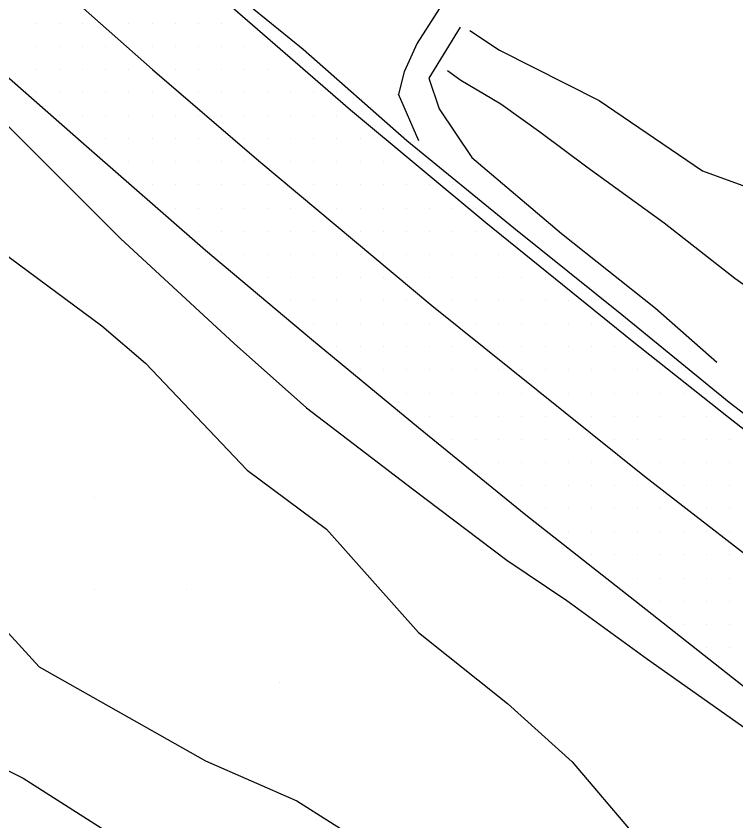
# Model space of a CAD drawing. Extents: x 1762120 to 1766775, y 709485 to 712965.
# Drawn here: x 1764296.6 to 1764374.4, y 711070 to 711157 of the extents above; entities that cross this region are included whole.
import ezdxf

# ---------------------------------------------------------------- set-up
doc = ezdxf.new("R2010")
doc.units = 0
for name, color, linetype in [('Exist DTM QL2 LIDAR Elevation Point', 7, 'Continuous'), ('Exist DTM Scan Elevation Point', 7, 'Continuous'), ('Exist Roads EOP', 7, 'Continuous'), ('Exist Roads EOT', 7, 'Continuous'), ('PH Exist DTM Breakline', 7, 'Continuous')]:
    doc.layers.add(name, color=color, linetype=linetype)

msp = doc.modelspace()

# ---------------------------------------------------------------- linework, layer by layer
at = {"layer": 'Exist DTM QL2 LIDAR Elevation Point'}
for p, q in [((1764305.023, 711104.975), (1764305.023, 711104.975)), ((1764305.023, 711094.974), (1764305.023, 711094.974)), ((1764315.024, 711094.974), (1764315.024, 711094.974)), ((1764325.026, 711084.972), (1764325.026, 711084.972))]:
    msp.add_line(p, q, dxfattribs=at)
at = {"layer": 'Exist DTM Scan Elevation Point'}
for p, q in [((1764298.75, 711156.25), (1764298.75, 711156.25)), ((1764301.25, 711156.25), (1764301.25, 711156.25)), ((1764303.75, 711156.25), (1764303.75, 711156.25)), ((1764308.75, 711156.25), (1764308.75, 711156.25)), ((1764311.25, 711156.25), (1764311.25, 711156.25)), ((1764313.75, 711156.25), (1764313.75, 711156.25)), ((1764316.25, 711156.25), (1764316.25, 711156.25)), ((1764318.75, 711156.25), (1764318.75, 711156.25)), ((1764298.75, 711153.75), (1764298.75, 711153.75)), ((1764301.25, 711153.75), (1764301.25, 711153.75)), ((1764303.75, 711153.75), (1764303.75, 711153.75)), ((1764306.25, 711153.75), (1764306.25, 711153.75)), ((1764311.25, 711153.75), (1764311.25, 711153.75)), ((1764313.75, 711153.75), (1764313.75, 711153.75)), ((1764316.25, 711153.75), (1764316.25, 711153.75)), ((1764318.75, 711153.75), (1764318.75, 711153.75)), ((1764321.25, 711153.75), (1764321.25, 711153.75)), ((1764323.75, 711153.75), (1764323.75, 711153.75)), ((1764326.25, 711153.75), (1764326.25, 711153.75)), ((1764298.75, 711151.25), (1764298.75, 711151.25)), ((1764301.25, 711151.25), (1764301.25, 711151.25)), ((1764303.75, 711151.25), (1764303.75, 711151.25)), ((1764306.25, 711151.25), (1764306.25, 711151.25)), ((1764308.75, 711151.25), (1764308.75, 711151.25)), ((1764313.75, 711151.25), (1764313.75, 711151.25)), ((1764316.25, 711151.25), (1764316.25, 711151.25)), ((1764318.75, 711151.25), (1764318.75, 711151.25)), ((1764321.25, 711151.25), (1764321.25, 711151.25)), ((1764323.75, 711151.25), (1764323.75, 711151.25)), ((1764326.25, 711151.25), (1764326.25, 711151.25)), ((1764328.75, 711151.25), (1764328.75, 711151.25)), ((1764298.75, 711148.75), (1764298.75, 711148.75)), ((1764301.25, 711148.75), (1764301.25, 711148.75)), ((1764303.75, 711148.75), (1764303.75, 711148.75)), ((1764306.25, 711148.75), (1764306.25, 711148.75)), ((1764308.75, 711148.75), (1764308.75, 711148.75)), ((1764311.25, 711148.75), (1764311.25, 711148.75)), ((1764316.25, 711148.75), (1764316.25, 711148.75)), ((1764318.75, 711148.75), (1764318.75, 711148.75)), ((1764321.25, 711148.75), (1764321.25, 711148.75)), ((1764323.75, 711148.75), (1764323.75, 711148.75)), ((1764326.25, 711148.75), (1764326.25, 711148.75)), ((1764328.75, 711148.75), (1764328.75, 711148.75)), ((1764331.25, 711148.75), (1764331.25, 711148.75)), ((1764301.25, 711146.25), (1764301.25, 711146.25)), ((1764303.75, 711146.25), (1764303.75, 711146.25)), ((1764306.25, 711146.25), (1764306.25, 711146.25)), ((1764308.75, 711146.25), (1764308.75, 711146.25)), ((1764311.25, 711146.25), (1764311.25, 711146.25)), ((1764313.75, 711146.25), (1764313.75, 711146.25)), ((1764316.25, 711146.25), (1764316.25, 711146.25)), ((1764318.75, 711146.25), (1764318.75, 711146.25)), ((1764321.25, 711146.25), (1764321.25, 711146.25)), ((1764323.75, 711146.25), (1764323.75, 711146.25)), ((1764326.25, 711146.25), (1764326.25, 711146.25)), ((1764328.75, 711146.25), (1764328.75, 711146.25)), ((1764331.25, 711146.25), (1764331.25, 711146.25)), ((1764306.25, 711143.75), (1764306.25, 711143.75)), ((1764308.75, 711143.75), (1764308.75, 711143.75)), ((1764311.25, 711143.75), (1764311.25, 711143.75)), ((1764313.75, 711143.75), (1764313.75, 711143.75)), ((1764316.25, 711143.75), (1764316.25, 711143.75)), ((1764318.75, 711143.75), (1764318.75, 711143.75)), ((1764321.25, 711143.75), (1764321.25, 711143.75)), ((1764323.75, 711143.75), (1764323.75, 711143.75)), ((1764326.25, 711143.75), (1764326.25, 711143.75)), ((1764328.75, 711143.75), (1764328.75, 711143.75)), ((1764331.25, 711143.75), (1764331.25, 711143.75)), ((1764333.75, 711143.75), (1764333.75, 711143.75)), ((1764308.75, 711141.25), (1764308.75, 711141.25)), ((1764311.25, 711141.25), (1764311.25, 711141.25)), ((1764313.75, 711141.25), (1764313.75, 711141.25)), ((1764316.25, 711141.25), (1764316.25, 711141.25)), ((1764318.75, 711141.25), (1764318.75, 711141.25)), ((1764321.25, 711141.25), (1764321.25, 711141.25)), ((1764323.75, 711141.25), (1764323.75, 711141.25)), ((1764326.25, 711141.25), (1764326.25, 711141.25)), ((1764328.75, 711141.25), (1764328.75, 711141.25)), ((1764331.25, 711141.25), (1764331.25, 711141.25)), ((1764333.75, 711141.25), (1764333.75, 711141.25)), ((1764336.25, 711141.25), (1764336.25, 711141.25)), ((1764311.25, 711138.75), (1764311.25, 711138.75)), ((1764313.75, 711138.75), (1764313.75, 711138.75)), ((1764316.25, 711138.75), (1764316.25, 711138.75)), ((1764318.75, 711138.75), (1764318.75, 711138.75)), ((1764321.25, 711138.75), (1764321.25, 711138.75)), ((1764323.75, 711138.75), (1764323.75, 711138.75)), ((1764328.75, 711138.75), (1764328.75, 711138.75)), ((1764331.25, 711138.75), (1764331.25, 711138.75)), ((1764333.75, 711138.75), (1764333.75, 711138.75)), ((1764336.25, 711138.75), (1764336.25, 711138.75)), ((1764338.75, 711138.75), (1764338.75, 711138.75)), ((1764341.25, 711138.75), (1764341.25, 711138.75)), ((1764343.75, 711138.75), (1764343.75, 711138.75)), ((1764313.75, 711136.25), (1764313.75, 711136.25)), ((1764316.25, 711136.25), (1764316.25, 711136.25)), ((1764318.75, 711136.25), (1764318.75, 711136.25)), ((1764321.25, 711136.25), (1764321.25, 711136.25)), ((1764323.75, 711136.25), (1764323.75, 711136.25)), ((1764326.25, 711136.25), (1764326.25, 711136.25)), ((1764331.25, 711136.25), (1764331.25, 711136.25)), ((1764333.75, 711136.25), (1764333.75, 711136.25)), ((1764336.25, 711136.25), (1764336.25, 711136.25)), ((1764338.75, 711136.25), (1764338.75, 711136.25)), ((1764341.25, 711136.25), (1764341.25, 711136.25)), ((1764343.75, 711136.25), (1764343.75, 711136.25)), ((1764346.25, 711136.25), (1764346.25, 711136.25)), ((1764316.25, 711133.75), (1764316.25, 711133.75)), ((1764318.75, 711133.75), (1764318.75, 711133.75)), ((1764321.25, 711133.75), (1764321.25, 711133.75)), ((1764323.75, 711133.75), (1764323.75, 711133.75)), ((1764326.25, 711133.75), (1764326.25, 711133.75)), ((1764328.75, 711133.75), (1764328.75, 711133.75)), ((1764333.75, 711133.75), (1764333.75, 711133.75)), ((1764336.25, 711133.75), (1764336.25, 711133.75)), ((1764338.75, 711133.75), (1764338.75, 711133.75)), ((1764341.25, 711133.75), (1764341.25, 711133.75)), ((1764343.75, 711133.75), (1764343.75, 711133.75)), ((1764346.25, 711133.75), (1764346.25, 711133.75)), ((1764318.75, 711131.25), (1764318.75, 711131.25)), ((1764321.25, 711131.25), (1764321.25, 711131.25)), ((1764323.75, 711131.25), (1764323.75, 711131.25)), ((1764326.25, 711131.25), (1764326.25, 711131.25)), ((1764328.75, 711131.25), (1764328.75, 711131.25)), ((1764331.25, 711131.25), (1764331.25, 711131.25)), ((1764333.75, 711131.25), (1764333.75, 711131.25)), ((1764336.25, 711131.25), (1764336.25, 711131.25)), ((1764338.75, 711131.25), (1764338.75, 711131.25)), ((1764341.25, 711131.25), (1764341.25, 711131.25)), ((1764343.75, 711131.25), (1764343.75, 711131.25)), ((1764346.25, 711131.25), (1764346.25, 711131.25)), ((1764348.75, 711131.25), (1764348.75, 711131.25)), ((1764323.75, 711128.75), (1764323.75, 711128.75)), ((1764326.25, 711128.75), (1764326.25, 711128.75)), ((1764328.75, 711128.75), (1764328.75, 711128.75)), ((1764331.25, 711128.75), (1764331.25, 711128.75)), ((1764333.75, 711128.75), (1764333.75, 711128.75)), ((1764336.25, 711128.75), (1764336.25, 711128.75)), ((1764338.75, 711128.75), (1764338.75, 711128.75)), ((1764341.25, 711128.75), (1764341.25, 711128.75)), ((1764343.75, 711128.75), (1764343.75, 711128.75)), ((1764346.25, 711128.75), (1764346.25, 711128.75)), ((1764348.75, 711128.75), (1764348.75, 711128.75)), ((1764351.25, 711128.75), (1764351.25, 711128.75)), ((1764353.75, 711128.75), (1764353.75, 711128.75)), ((1764326.25, 711126.25), (1764326.25, 711126.25)), ((1764328.75, 711126.25), (1764328.75, 711126.25)), ((1764331.25, 711126.25), (1764331.25, 711126.25)), ((1764333.75, 711126.25), (1764333.75, 711126.25)), ((1764336.25, 711126.25), (1764336.25, 711126.25)), ((1764338.75, 711126.25), (1764338.75, 711126.25)), ((1764343.75, 711126.25), (1764343.75, 711126.25)), ((1764346.25, 711126.25), (1764346.25, 711126.25)), ((1764348.75, 711126.25), (1764348.75, 711126.25)), ((1764351.25, 711126.25), (1764351.25, 711126.25)), ((1764353.75, 711126.25), (1764353.75, 711126.25)), ((1764356.25, 711126.25), (1764356.25, 711126.25)), ((1764358.75, 711126.25), (1764358.75, 711126.25)), ((1764328.75, 711123.75), (1764328.75, 711123.75)), ((1764331.25, 711123.75), (1764331.25, 711123.75)), ((1764333.75, 711123.75), (1764333.75, 711123.75)), ((1764336.25, 711123.75), (1764336.25, 711123.75)), ((1764338.75, 711123.75), (1764338.75, 711123.75)), ((1764341.25, 711123.75), (1764341.25, 711123.75)), ((1764346.25, 711123.75), (1764346.25, 711123.75)), ((1764348.75, 711123.75), (1764348.75, 711123.75)), ((1764351.25, 711123.75), (1764351.25, 711123.75)), ((1764353.75, 711123.75), (1764353.75, 711123.75)), ((1764356.25, 711123.75), (1764356.25, 711123.75)), ((1764358.75, 711123.75), (1764358.75, 711123.75)), ((1764331.25, 711121.25), (1764331.25, 711121.25)), ((1764333.75, 711121.25), (1764333.75, 711121.25)), ((1764336.25, 711121.25), (1764336.25, 711121.25)), ((1764338.75, 711121.25), (1764338.75, 711121.25)), ((1764341.25, 711121.25), (1764341.25, 711121.25)), ((1764343.75, 711121.25), (1764343.75, 711121.25)), ((1764346.25, 711121.25), (1764346.25, 711121.25)), ((1764348.75, 711121.25), (1764348.75, 711121.25)), ((1764351.25, 711121.25), (1764351.25, 711121.25)), ((1764353.75, 711121.25), (1764353.75, 711121.25)), ((1764356.25, 711121.25), (1764356.25, 711121.25)), ((1764358.75, 711121.25), (1764358.75, 711121.25)), ((1764361.25, 711121.25), (1764361.25, 711121.25)), ((1764333.75, 711118.75), (1764333.75, 711118.75)), ((1764336.25, 711118.75), (1764336.25, 711118.75)), ((1764338.75, 711118.75), (1764338.75, 711118.75)), ((1764341.25, 711118.75), (1764341.25, 711118.75)), ((1764343.75, 711118.75), (1764343.75, 711118.75)), ((1764346.25, 711118.75), (1764346.25, 711118.75)), ((1764348.75, 711118.75), (1764348.75, 711118.75)), ((1764351.25, 711118.75), (1764351.25, 711118.75)), ((1764353.75, 711118.75), (1764353.75, 711118.75)), ((1764356.25, 711118.75), (1764356.25, 711118.75)), ((1764358.75, 711118.75), (1764358.75, 711118.75)), ((1764361.25, 711118.75), (1764361.25, 711118.75)), ((1764363.75, 711118.75), (1764363.75, 711118.75)), ((1764366.25, 711118.75), (1764366.25, 711118.75)), ((1764338.75, 711116.25), (1764338.75, 711116.25)), ((1764341.25, 711116.25), (1764341.25, 711116.25)), ((1764343.75, 711116.25), (1764343.75, 711116.25)), ((1764346.25, 711116.25), (1764346.25, 711116.25)), ((1764348.75, 711116.25), (1764348.75, 711116.25)), ((1764351.25, 711116.25), (1764351.25, 711116.25)), ((1764356.25, 711116.25), (1764356.25, 711116.25)), ((1764358.75, 711116.25), (1764358.75, 711116.25)), ((1764361.25, 711116.25), (1764361.25, 711116.25)), ((1764363.75, 711116.25), (1764363.75, 711116.25)), ((1764366.25, 711116.25), (1764366.25, 711116.25)), ((1764368.75, 711116.25), (1764368.75, 711116.25)), ((1764371.25, 711116.25), (1764371.25, 711116.25)), ((1764341.25, 711113.75), (1764341.25, 711113.75)), ((1764343.75, 711113.75), (1764343.75, 711113.75)), ((1764346.25, 711113.75), (1764346.25, 711113.75)), ((1764348.75, 711113.75), (1764348.75, 711113.75)), ((1764351.25, 711113.75), (1764351.25, 711113.75)), ((1764353.75, 711113.75), (1764353.75, 711113.75)), ((1764358.75, 711113.75), (1764358.75, 711113.75)), ((1764361.25, 711113.75), (1764361.25, 711113.75)), ((1764363.75, 711113.75), (1764363.75, 711113.75)), ((1764366.25, 711113.75), (1764366.25, 711113.75)), ((1764368.75, 711113.75), (1764368.75, 711113.75)), ((1764371.25, 711113.75), (1764371.25, 711113.75)), ((1764343.75, 711111.25), (1764343.75, 711111.25)), ((1764346.25, 711111.25), (1764346.25, 711111.25)), ((1764348.75, 711111.25), (1764348.75, 711111.25)), ((1764351.25, 711111.25), (1764351.25, 711111.25)), ((1764353.75, 711111.25), (1764353.75, 711111.25)), ((1764356.25, 711111.25), (1764356.25, 711111.25)), ((1764361.25, 711111.25), (1764361.25, 711111.25)), ((1764363.75, 711111.25), (1764363.75, 711111.25)), ((1764366.25, 711111.25), (1764366.25, 711111.25)), ((1764368.75, 711111.25), (1764368.75, 711111.25)), ((1764371.25, 711111.25), (1764371.25, 711111.25)), ((1764373.75, 711111.25), (1764373.75, 711111.25)), ((1764346.25, 711108.75), (1764346.25, 711108.75)), ((1764348.75, 711108.75), (1764348.75, 711108.75)), ((1764351.25, 711108.75), (1764351.25, 711108.75)), ((1764353.75, 711108.75), (1764353.75, 711108.75)), ((1764356.25, 711108.75), (1764356.25, 711108.75)), ((1764358.75, 711108.75), (1764358.75, 711108.75)), ((1764361.25, 711108.75), (1764361.25, 711108.75)), ((1764363.75, 711108.75), (1764363.75, 711108.75)), ((1764366.25, 711108.75), (1764366.25, 711108.75)), ((1764368.75, 711108.75), (1764368.75, 711108.75)), ((1764371.25, 711108.75), (1764371.25, 711108.75)), ((1764373.75, 711108.75), (1764373.75, 711108.75)), ((1764348.75, 711106.25), (1764348.75, 711106.25)), ((1764351.25, 711106.25), (1764351.25, 711106.25)), ((1764353.75, 711106.25), (1764353.75, 711106.25)), ((1764356.25, 711106.25), (1764356.25, 711106.25)), ((1764358.75, 711106.25), (1764358.75, 711106.25)), ((1764361.25, 711106.25), (1764361.25, 711106.25)), ((1764363.75, 711106.25), (1764363.75, 711106.25)), ((1764368.75, 711106.25), (1764368.75, 711106.25)), ((1764371.25, 711106.25), (1764371.25, 711106.25)), ((1764373.75, 711106.25), (1764373.75, 711106.25)), ((1764353.75, 711103.75), (1764353.75, 711103.75)), ((1764356.25, 711103.75), (1764356.25, 711103.75)), ((1764358.75, 711103.75), (1764358.75, 711103.75)), ((1764361.25, 711103.75), (1764361.25, 711103.75)), ((1764363.75, 711103.75), (1764363.75, 711103.75)), ((1764366.25, 711103.75), (1764366.25, 711103.75)), ((1764371.25, 711103.75), (1764371.25, 711103.75)), ((1764373.75, 711103.75), (1764373.75, 711103.75)), ((1764356.25, 711101.25), (1764356.25, 711101.25)), ((1764358.75, 711101.25), (1764358.75, 711101.25)), ((1764361.25, 711101.25), (1764361.25, 711101.25)), ((1764363.75, 711101.25), (1764363.75, 711101.25)), ((1764366.25, 711101.25), (1764366.25, 711101.25)), ((1764368.75, 711101.25), (1764368.75, 711101.25)), ((1764371.25, 711101.25), (1764371.25, 711101.25)), ((1764373.75, 711101.25), (1764373.75, 711101.25)), ((1764358.75, 711098.75), (1764358.75, 711098.75)), ((1764361.25, 711098.75), (1764361.25, 711098.75)), ((1764363.75, 711098.75), (1764363.75, 711098.75)), ((1764366.25, 711098.75), (1764366.25, 711098.75)), ((1764368.75, 711098.75), (1764368.75, 711098.75)), ((1764371.25, 711098.75), (1764371.25, 711098.75)), ((1764373.75, 711098.75), (1764373.75, 711098.75)), ((1764361.25, 711096.25), (1764361.25, 711096.25)), ((1764363.75, 711096.25), (1764363.75, 711096.25)), ((1764366.25, 711096.25), (1764366.25, 711096.25)), ((1764368.75, 711096.25), (1764368.75, 711096.25)), ((1764371.25, 711096.25), (1764371.25, 711096.25)), ((1764373.75, 711096.25), (1764373.75, 711096.25)), ((1764366.25, 711093.75), (1764366.25, 711093.75)), ((1764368.75, 711093.75), (1764368.75, 711093.75)), ((1764371.25, 711093.75), (1764371.25, 711093.75)), ((1764373.75, 711093.75), (1764373.75, 711093.75)), ((1764368.75, 711091.25), (1764368.75, 711091.25)), ((1764371.25, 711091.25), (1764371.25, 711091.25)), ((1764373.75, 711091.25), (1764373.75, 711091.25)), ((1764371.25, 711088.75), (1764371.25, 711088.75)), ((1764373.75, 711088.75), (1764373.75, 711088.75))]:
    msp.add_line(p, q, dxfattribs=at)
at = {"layer": 'Exist Roads EOP'}
for points in [[(1764303.871, 711143.144), (1764291.91, 711153.636), (1764280.774, 711163.655)], [(1764561.989, 710987.137), (1764546.056, 710996.404), (1764533.242, 711004.17), (1764520.64, 711012.244), (1764508.095, 711020.44), (1764495.648, 711028.791), (1764483.21, 711037.052), (1764470.571, 711045.103), (1764458.179, 711053.509), (1764445.821, 711061.957), (1764433.566, 711070.463), (1764421.421, 711079.215), (1764409.417, 711088.089), (1764397.383, 711097.004), (1764385.523, 711106.147), (1764373.65, 711115.233), (1764362.048, 711124.699), (1764350.374, 711134.064), (1764338.814, 711143.525), (1764327.587, 711153.384), (1764319.579, 711159.898)], [(1764550.662, 710968.386), (1764537.135, 710976.538), (1764524.224, 710984.137), (1764511.344, 710991.786), (1764498.522, 710999.524), (1764485.775, 711007.408), (1764473.115, 711015.408), (1764460.522, 711023.552), (1764448.069, 711031.872), (1764435.732, 711040.363), (1764423.445, 711048.956), (1764411.277, 711057.685), (1764399.169, 711066.521), (1764387.193, 711075.513), (1764375.228, 711084.532), (1764363.449, 711093.779), (1764351.685, 711103.063), (1764340.059, 711112.5), (1764328.507, 711122.041), (1764317.036, 711131.667), (1764303.871, 711143.144)]]:
    msp.add_lwpolyline(points, dxfattribs=at)
at = {"layer": 'Exist Roads EOT'}
for points in [[(1764149.316, 711317.031), (1764159.582, 711304.879), (1764169.951, 711292.771), (1764193.41, 711266.469), (1764214.31, 711244.118), (1764244.217, 711213.809), (1764278.502, 711180.659), (1764294.071, 711166.461), (1764311.308, 711151.237)], [(1764560.985, 710986.763), (1764554.176, 710990.825), (1764547.282, 710994.939), (1764534.106, 711002.824), (1764521.716, 711010.383), (1764501.087, 711023.223), (1764482.315, 711035.272), (1764468.68, 711044.315), (1764443.186, 711061.618), (1764426.14, 711073.725), (1764411.806, 711084.233), (1764394.61, 711097.201), (1764384.601, 711105.002), (1764373.585, 711113.609), (1764363.173, 711121.865), (1764347.353, 711134.649), (1764332.705, 711146.822), (1764318.567, 711159.132)], [(1764311.308, 711151.237), (1764322.787, 711141.354), (1764341.522, 711125.718), (1764364.511, 711107.259), (1764397.377, 711081.814), (1764416.016, 711067.973), (1764436.146, 711053.653), (1764459.666, 711037.708), (1764487.972, 711019.378), (1764506.646, 711007.802), (1764526.074, 710996.009), (1764555.534, 710978.576)]]:
    msp.add_lwpolyline(points, dxfattribs=at)
at = {"layer": 'PH Exist DTM Breakline'}
msp.add_line((1764340.094, 711143.499), (1764337.903, 711148.544), dxfattribs=at)
for points in [[(1764419.784, 711230.214), (1764412.288, 711232.351), (1764408.864, 711233.216), (1764404.627, 711233.661), (1764400.356, 711233.657), (1764395.168, 711232.714), (1764388.556, 711228.752), (1764382.002, 711221.734), (1764377.34, 711215.653), (1764369.682, 711205.101), (1764366.637, 711200.856), (1764359.637, 711187.889), (1764355.585, 711181.428), (1764352.217, 711175.735), (1764347.248, 711166.295), (1764344.19, 711160.731), (1764339.931, 711154.08), (1764338.513, 711150.963), (1764337.903, 711148.544)], [(1764345.619, 711155.452), (1764348.818, 711153.33), (1764359.62, 711147.882), (1764370.78, 711140.261), (1764385.627, 711134.878), (1764390.188, 711131.856), (1764394.465, 711137.713), (1764398.706, 711145.496), (1764403.95, 711153.306), (1764409.781, 711161.436), (1764414.176, 711167.466), (1764419.243, 711176.936), (1764423.359, 711185.908), (1764426.976, 711193.178), (1764430.975, 711200.661), (1764434.336, 711207.03), (1764437.366, 711212.377), (1764439.915, 711216.804), (1764442.551, 711220.479)], [(1764258.846, 711176.21), (1764263.411, 711172.936), (1764277.818, 711160.372), (1764292.532, 711148.243), (1764307.84, 711132.944), (1764320.152, 711121.621), (1764327.958, 711114.642), (1764339.419, 711105.899), (1764349.632, 711098.197), (1764356.122, 711093.829), (1764364.831, 711087.487), (1764376.237, 711079.434), (1764387.955, 711071.094), (1764398.25, 711063.71), (1764412.578, 711052.979), (1764419.827, 711040.432), (1764429.126, 711033.762), (1764438.851, 711026.787), (1764447.126, 711020.82), (1764457.185, 711013.605)], [(1764256.88, 711167.257), (1764264.93, 711158.819), (1764272.371, 711151.207), (1764281.905, 711142.842), (1764291.883, 711133.814), (1764305.831, 711123.512), (1764310.563, 711119.492), (1764321.523, 711107.902), (1764330.136, 711101.533), (1764340.054, 711090.381), (1764349.708, 711082.683), (1764356.693, 711076.396), (1764362.793, 711069.203), (1764370.989, 711059.669), (1764379.537, 711052.158), (1764390.845, 711046.022), (1764406.34, 711034.941), (1764414.205, 711030.093), (1764421.318, 711025.453), (1764431.966, 711021.216), (1764446.021, 711009.061), (1764451.952, 711004.43), (1764456.62, 711000.935)], [(1764344.585, 711155.81), (1764341.195, 711150.299), (1764342.299, 711146.984), (1764345.83, 711141.716), (1764355.532, 711133.505), (1764365.711, 711125.418), (1764372.314, 711119.577)], [(1764451.132, 711072.541), (1764442.569, 711077.59), (1764434.799, 711082.837), (1764429.181, 711086.764), (1764420.861, 711092.17), (1764413.912, 711097.154), (1764407.311, 711101.83), (1764399.206, 711107.644), (1764389.968, 711114.558), (1764380.98, 711123.924), (1764374.278, 711128.629), (1764366.648, 711134.632), (1764358.262, 711140.685), (1764353.298, 711144.374), (1764348.965, 711147.481), (1764344.638, 711150.054), (1764343.199, 711151.086)], [(1764267.569, 711093.606), (1764272.8, 711105.202), (1764275.533, 711109.19), (1764283.59, 711106.312), (1764287.459, 711103.359), (1764291.92, 711094.453), (1764299.047, 711086.644), (1764317.024, 711076.5), (1764326.896, 711072.154), (1764337.832, 711065.262), (1764347.872, 711058.745), (1764354.414, 711053.835), (1764363.8, 711050.547), (1764380.056, 711036.174), (1764413.168, 711014.884), (1764424.057, 711007.252), (1764434.84, 711003.8), (1764447.254, 710998.071), (1764453.515, 710995.165), (1764464.261, 710983.343), (1764473.556, 710976.676)], [(1764276.308, 711085.094), (1764297.318, 711074.618), (1764311.219, 711065.76), (1764321.643, 711059.242), (1764332.344, 711051.828), (1764341.364, 711046.739), (1764349.165, 711043.138), (1764354.293, 711039.785), (1764363.765, 711032.653), (1764376.402, 711023.404), (1764390.202, 711016.062), (1764403.741, 711009.29), (1764415.366, 711001.597), (1764427.63, 710995.497), (1764440.046, 710989.486), (1764451.498, 710983.975), (1764462.6, 710978.919), (1764474.774, 710972.757), (1764492.833, 710962.417)]]:
    msp.add_lwpolyline(points, dxfattribs=at)

doc.saveas('drawing.dxf')
